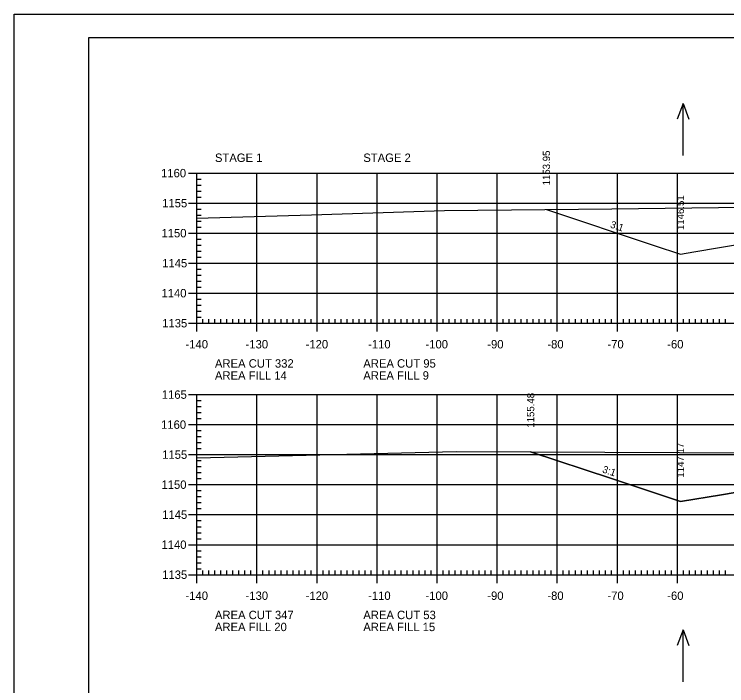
# Model space of a CAD drawing. Extents: x 1322838 to 1324533, y 339903 to 351025.
# Drawn here: x 1323533.3 to 1323651.9, y 342564.7 to 342676.5 of the extents above; entities that cross this region are included whole.
import ezdxf

# ---------------------------------------------------------------- set-up
doc = ezdxf.new("R2010")
doc.units = 0
for name, color, linetype in [('R_Axis', 7, 'Continuous'), ('R_Axis Annot', 7, 'Continuous'), ('R_Border', 7, 'Continuous'), ('R_Exist Surface', 7, 'Continuous'), ('R_Fin Surface', 7, 'Continuous'), ('R_Fin Surface Annot', 7, 'Continuous'), ('R_Grid', 7, 'Continuous'), ('R_No Plot', 7, 'Continuous'), ('R_Water Annot', 7, 'Continuous')]:
    doc.layers.add(name, color=color, linetype=linetype)

msp = doc.modelspace()

# ---------------------------------------------------------------- linework, layer by layer
at = {"layer": 'R_Axis'}
for p, q in [((1323562.32, 342650.05), (1323565.12, 342650.05)), ((1323563.72, 342625.05), (1323563.72, 342650.05)), ((1323563.72, 342649.05), (1323564.42, 342649.05)), ((1323563.72, 342648.05), (1323564.42, 342648.05)), ((1323563.72, 342647.05), (1323564.42, 342647.05)), ((1323563.72, 342646.05), (1323564.42, 342646.05)), ((1323562.32, 342645.05), (1323565.12, 342645.05)), ((1323563.72, 342644.05), (1323564.42, 342644.05)), ((1323563.72, 342643.05), (1323564.42, 342643.05)), ((1323563.72, 342642.05), (1323564.42, 342642.05)), ((1323563.72, 342641.05), (1323564.42, 342641.05)), ((1323562.32, 342640.05), (1323565.12, 342640.05)), ((1323563.72, 342639.05), (1323564.42, 342639.05)), ((1323563.72, 342638.05), (1323564.42, 342638.05)), ((1323563.72, 342637.05), (1323564.42, 342637.05)), ((1323562.32, 342635.05), (1323565.12, 342635.05)), ((1323563.72, 342636.05), (1323564.42, 342636.05)), ((1323563.72, 342634.05), (1323564.42, 342634.05)), ((1323563.72, 342633.05), (1323564.42, 342633.05)), ((1323563.72, 342632.05), (1323564.42, 342632.05)), ((1323563.72, 342631.05), (1323564.42, 342631.05)), ((1323562.32, 342630.05), (1323565.12, 342630.05)), ((1323563.72, 342629.05), (1323564.42, 342629.05)), ((1323563.72, 342628.05), (1323564.42, 342628.05)), ((1323563.72, 342627.05), (1323564.42, 342627.05)), ((1323563.72, 342623.65), (1323563.72, 342626.45)), ((1323563.72, 342626.05), (1323564.42, 342626.05)), ((1323564.72, 342625.05), (1323564.72, 342625.75)), ((1323565.72, 342625.05), (1323565.72, 342625.75)), ((1323566.72, 342625.05), (1323566.72, 342625.75)), ((1323567.72, 342625.05), (1323567.72, 342625.75)), ((1323568.72, 342625.05), (1323568.72, 342625.75)), ((1323569.72, 342625.05), (1323569.72, 342625.75)), ((1323570.72, 342625.05), (1323570.72, 342625.75)), ((1323571.72, 342625.05), (1323571.72, 342625.75)), ((1323572.72, 342625.05), (1323572.72, 342625.75)), ((1323573.72, 342623.65), (1323573.72, 342626.45)), ((1323574.72, 342625.05), (1323574.72, 342625.75)), ((1323575.72, 342625.05), (1323575.72, 342625.75)), ((1323576.72, 342625.05), (1323576.72, 342625.75)), ((1323577.72, 342625.05), (1323577.72, 342625.75)), ((1323578.72, 342625.05), (1323578.72, 342625.75)), ((1323579.72, 342625.05), (1323579.72, 342625.75)), ((1323580.72, 342625.05), (1323580.72, 342625.75)), ((1323581.72, 342625.05), (1323581.72, 342625.75)), ((1323582.72, 342625.05), (1323582.72, 342625.75)), ((1323583.72, 342623.65), (1323583.72, 342626.45)), ((1323584.72, 342625.05), (1323584.72, 342625.75)), ((1323585.72, 342625.05), (1323585.72, 342625.75)), ((1323586.72, 342625.05), (1323586.72, 342625.75)), ((1323587.72, 342625.05), (1323587.72, 342625.75)), ((1323588.72, 342625.05), (1323588.72, 342625.75)), ((1323589.72, 342625.05), (1323589.72, 342625.75)), ((1323590.72, 342625.05), (1323590.72, 342625.75)), ((1323591.72, 342625.05), (1323591.72, 342625.75)), ((1323592.72, 342625.05), (1323592.72, 342625.75)), ((1323593.72, 342623.65), (1323593.72, 342626.45)), ((1323594.72, 342625.05), (1323594.72, 342625.75)), ((1323595.72, 342625.05), (1323595.72, 342625.75)), ((1323596.72, 342625.05), (1323596.72, 342625.75)), ((1323597.72, 342625.05), (1323597.72, 342625.75)), ((1323598.72, 342625.05), (1323598.72, 342625.75)), ((1323599.72, 342625.05), (1323599.72, 342625.75)), ((1323600.72, 342625.05), (1323600.72, 342625.75)), ((1323601.72, 342625.05), (1323601.72, 342625.75)), ((1323602.72, 342625.05), (1323602.72, 342625.75)), ((1323603.72, 342623.65), (1323603.72, 342626.45)), ((1323604.72, 342625.05), (1323604.72, 342625.75)), ((1323605.72, 342625.05), (1323605.72, 342625.75)), ((1323606.72, 342625.05), (1323606.72, 342625.75)), ((1323607.72, 342625.05), (1323607.72, 342625.75)), ((1323608.72, 342625.05), (1323608.72, 342625.75)), ((1323609.72, 342625.05), (1323609.72, 342625.75)), ((1323610.72, 342625.05), (1323610.72, 342625.75)), ((1323611.72, 342625.05), (1323611.72, 342625.75)), ((1323612.72, 342625.05), (1323612.72, 342625.75)), ((1323613.72, 342623.65), (1323613.72, 342626.45)), ((1323614.72, 342625.05), (1323614.72, 342625.75)), ((1323615.72, 342625.05), (1323615.72, 342625.75)), ((1323616.72, 342625.05), (1323616.72, 342625.75)), ((1323617.72, 342625.05), (1323617.72, 342625.75)), ((1323618.72, 342625.05), (1323618.72, 342625.75)), ((1323619.72, 342625.05), (1323619.72, 342625.75)), ((1323620.72, 342625.05), (1323620.72, 342625.75)), ((1323621.72, 342625.05), (1323621.72, 342625.75)), ((1323622.72, 342625.05), (1323622.72, 342625.75)), ((1323623.72, 342623.65), (1323623.72, 342626.45)), ((1323624.72, 342625.05), (1323624.72, 342625.75)), ((1323625.72, 342625.05), (1323625.72, 342625.75)), ((1323626.72, 342625.05), (1323626.72, 342625.75)), ((1323627.72, 342625.05), (1323627.72, 342625.75)), ((1323628.72, 342625.05), (1323628.72, 342625.75)), ((1323629.72, 342625.05), (1323629.72, 342625.75)), ((1323630.72, 342625.05), (1323630.72, 342625.75)), ((1323631.72, 342625.05), (1323631.72, 342625.75)), ((1323632.72, 342625.05), (1323632.72, 342625.75)), ((1323633.72, 342623.65), (1323633.72, 342626.45)), ((1323634.72, 342625.05), (1323634.72, 342625.75)), ((1323635.72, 342625.05), (1323635.72, 342625.75)), ((1323636.72, 342625.05), (1323636.72, 342625.75)), ((1323637.72, 342625.05), (1323637.72, 342625.75)), ((1323638.72, 342625.05), (1323638.72, 342625.75)), ((1323639.72, 342625.05), (1323639.72, 342625.75)), ((1323640.72, 342625.05), (1323640.72, 342625.75)), ((1323641.72, 342625.05), (1323641.72, 342625.75)), ((1323642.72, 342625.05), (1323642.72, 342625.75)), ((1323643.72, 342623.65), (1323643.72, 342626.45)), ((1323644.72, 342625.05), (1323644.72, 342625.75)), ((1323645.72, 342625.05), (1323645.72, 342625.75)), ((1323646.72, 342625.05), (1323646.72, 342625.75)), ((1323647.72, 342625.05), (1323647.72, 342625.75)), ((1323648.72, 342625.05), (1323648.72, 342625.75)), ((1323649.72, 342625.05), (1323649.72, 342625.75)), ((1323650.72, 342625.05), (1323650.72, 342625.75)), ((1323651.72, 342625.05), (1323651.72, 342625.75)), ((1323562.32, 342625.05), (1323565.12, 342625.05)), ((1323563.72, 342625.05), (1323843.72, 342625.05)), ((1323562.32, 342613.16), (1323565.12, 342613.16)), ((1323563.72, 342583.16), (1323563.72, 342613.16)), ((1323563.72, 342612.16), (1323564.42, 342612.16)), ((1323563.72, 342611.16), (1323564.42, 342611.16)), ((1323563.72, 342610.16), (1323564.42, 342610.16)), ((1323563.72, 342609.16), (1323564.42, 342609.16)), ((1323562.32, 342608.16), (1323565.12, 342608.16)), ((1323563.72, 342607.16), (1323564.42, 342607.16)), ((1323563.72, 342606.16), (1323564.42, 342606.16)), ((1323563.72, 342605.16), (1323564.42, 342605.16)), ((1323563.72, 342604.16), (1323564.42, 342604.16)), ((1323562.32, 342603.16), (1323565.12, 342603.16)), ((1323563.72, 342602.16), (1323564.42, 342602.16)), ((1323563.72, 342601.16), (1323564.42, 342601.16)), ((1323563.72, 342600.16), (1323564.42, 342600.16)), ((1323563.72, 342599.16), (1323564.42, 342599.16)), ((1323562.32, 342598.16), (1323565.12, 342598.16)), ((1323563.72, 342597.16), (1323564.42, 342597.16)), ((1323563.72, 342596.16), (1323564.42, 342596.16)), ((1323563.72, 342595.16), (1323564.42, 342595.16)), ((1323563.72, 342594.16), (1323564.42, 342594.16)), ((1323562.32, 342593.16), (1323565.12, 342593.16)), ((1323563.72, 342592.16), (1323564.42, 342592.16)), ((1323563.72, 342591.16), (1323564.42, 342591.16)), ((1323563.72, 342590.16), (1323564.42, 342590.16)), ((1323563.72, 342589.16), (1323564.42, 342589.16)), ((1323562.32, 342588.16), (1323565.12, 342588.16)), ((1323563.72, 342587.16), (1323564.42, 342587.16)), ((1323563.72, 342586.16), (1323564.42, 342586.16)), ((1323563.72, 342585.16), (1323564.42, 342585.16)), ((1323563.72, 342581.76), (1323563.72, 342584.56)), ((1323563.72, 342584.16), (1323564.42, 342584.16)), ((1323573.72, 342581.76), (1323573.72, 342584.56)), ((1323583.72, 342581.76), (1323583.72, 342584.56)), ((1323593.72, 342581.76), (1323593.72, 342584.56)), ((1323603.72, 342581.76), (1323603.72, 342584.56)), ((1323613.72, 342581.76), (1323613.72, 342584.56)), ((1323623.72, 342581.76), (1323623.72, 342584.56)), ((1323633.72, 342581.76), (1323633.72, 342584.56)), ((1323643.72, 342581.76), (1323643.72, 342584.56)), ((1323562.32, 342583.16), (1323565.12, 342583.16)), ((1323563.72, 342583.16), (1323843.72, 342583.16)), ((1323564.72, 342583.16), (1323564.72, 342583.86)), ((1323565.72, 342583.16), (1323565.72, 342583.86)), ((1323566.72, 342583.16), (1323566.72, 342583.86)), ((1323567.72, 342583.16), (1323567.72, 342583.86)), ((1323568.72, 342583.16), (1323568.72, 342583.86)), ((1323569.72, 342583.16), (1323569.72, 342583.86)), ((1323570.72, 342583.16), (1323570.72, 342583.86)), ((1323571.72, 342583.16), (1323571.72, 342583.86)), ((1323572.72, 342583.16), (1323572.72, 342583.86)), ((1323574.72, 342583.16), (1323574.72, 342583.86)), ((1323575.72, 342583.16), (1323575.72, 342583.86)), ((1323576.72, 342583.16), (1323576.72, 342583.86)), ((1323577.72, 342583.16), (1323577.72, 342583.86)), ((1323578.72, 342583.16), (1323578.72, 342583.86)), ((1323579.72, 342583.16), (1323579.72, 342583.86)), ((1323580.72, 342583.16), (1323580.72, 342583.86)), ((1323581.72, 342583.16), (1323581.72, 342583.86)), ((1323582.72, 342583.16), (1323582.72, 342583.86)), ((1323584.72, 342583.16), (1323584.72, 342583.86)), ((1323585.72, 342583.16), (1323585.72, 342583.86)), ((1323586.72, 342583.16), (1323586.72, 342583.86)), ((1323587.72, 342583.16), (1323587.72, 342583.86)), ((1323588.72, 342583.16), (1323588.72, 342583.86)), ((1323589.72, 342583.16), (1323589.72, 342583.86)), ((1323590.72, 342583.16), (1323590.72, 342583.86)), ((1323591.72, 342583.16), (1323591.72, 342583.86)), ((1323592.72, 342583.16), (1323592.72, 342583.86)), ((1323594.72, 342583.16), (1323594.72, 342583.86)), ((1323595.72, 342583.16), (1323595.72, 342583.86)), ((1323596.72, 342583.16), (1323596.72, 342583.86)), ((1323597.72, 342583.16), (1323597.72, 342583.86)), ((1323598.72, 342583.16), (1323598.72, 342583.86)), ((1323599.72, 342583.16), (1323599.72, 342583.86)), ((1323600.72, 342583.16), (1323600.72, 342583.86)), ((1323601.72, 342583.16), (1323601.72, 342583.86)), ((1323602.72, 342583.16), (1323602.72, 342583.86)), ((1323604.72, 342583.16), (1323604.72, 342583.86)), ((1323605.72, 342583.16), (1323605.72, 342583.86)), ((1323606.72, 342583.16), (1323606.72, 342583.86)), ((1323607.72, 342583.16), (1323607.72, 342583.86)), ((1323608.72, 342583.16), (1323608.72, 342583.86)), ((1323609.72, 342583.16), (1323609.72, 342583.86)), ((1323610.72, 342583.16), (1323610.72, 342583.86)), ((1323611.72, 342583.16), (1323611.72, 342583.86)), ((1323612.72, 342583.16), (1323612.72, 342583.86)), ((1323614.72, 342583.16), (1323614.72, 342583.86)), ((1323615.72, 342583.16), (1323615.72, 342583.86)), ((1323616.72, 342583.16), (1323616.72, 342583.86)), ((1323617.72, 342583.16), (1323617.72, 342583.86)), ((1323618.72, 342583.16), (1323618.72, 342583.86)), ((1323619.72, 342583.16), (1323619.72, 342583.86)), ((1323620.72, 342583.16), (1323620.72, 342583.86)), ((1323621.72, 342583.16), (1323621.72, 342583.86)), ((1323622.72, 342583.16), (1323622.72, 342583.86)), ((1323624.72, 342583.16), (1323624.72, 342583.86)), ((1323625.72, 342583.16), (1323625.72, 342583.86)), ((1323626.72, 342583.16), (1323626.72, 342583.86)), ((1323627.72, 342583.16), (1323627.72, 342583.86)), ((1323628.72, 342583.16), (1323628.72, 342583.86)), ((1323629.72, 342583.16), (1323629.72, 342583.86)), ((1323630.72, 342583.16), (1323630.72, 342583.86)), ((1323631.72, 342583.16), (1323631.72, 342583.86)), ((1323632.72, 342583.16), (1323632.72, 342583.86)), ((1323634.72, 342583.16), (1323634.72, 342583.86)), ((1323635.72, 342583.16), (1323635.72, 342583.86)), ((1323636.72, 342583.16), (1323636.72, 342583.86)), ((1323637.72, 342583.16), (1323637.72, 342583.86)), ((1323638.72, 342583.16), (1323638.72, 342583.86)), ((1323639.72, 342583.16), (1323639.72, 342583.86)), ((1323640.72, 342583.16), (1323640.72, 342583.86)), ((1323641.72, 342583.16), (1323641.72, 342583.86)), ((1323642.72, 342583.16), (1323642.72, 342583.86)), ((1323644.72, 342583.16), (1323644.72, 342583.86)), ((1323645.72, 342583.16), (1323645.72, 342583.86)), ((1323646.72, 342583.16), (1323646.72, 342583.86)), ((1323647.72, 342583.16), (1323647.72, 342583.86)), ((1323648.72, 342583.16), (1323648.72, 342583.86)), ((1323649.72, 342583.16), (1323649.72, 342583.86)), ((1323650.72, 342583.16), (1323650.72, 342583.86)), ((1323651.72, 342583.16), (1323651.72, 342583.86))]:
    msp.add_line(p, q, dxfattribs=at)
at = {"layer": 'R_Border'}
for p, q in [((1323545.72, 342672.62), (1323861.9, 342672.62)), ((1323545.72, 342467.16), (1323545.72, 342672.62))]:
    msp.add_line(p, q, dxfattribs=at)
at = {"layer": 'R_Exist Surface'}
for points in [[(1323563.72, 342642.52), (1323582.81, 342643.09), (1323604.94, 342643.8), (1323632.78, 342644.12), (1323668.3, 342644.56)], [(1323563.72, 342602.65), (1323606.9, 342603.7), (1323656.43, 342603.46)]]:
    msp.add_lwpolyline(points, dxfattribs=at)
at = {"layer": 'R_Fin Surface'}
for points in [[(1323621.9, 342644), (1323639.85, 342638.01), (1323644.22, 342636.56), (1323646.43, 342636.93), (1323655.31, 342638.41)], [(1323619.28, 342603.64), (1323619.28, 342603.64), (1323632.73, 342599.16), (1323644.21, 342595.33), (1323644.22, 342595.33), (1323651.03, 342596.46), (1323655.61, 342597.23)]]:
    msp.add_lwpolyline(points, dxfattribs=at)
at = {"layer": 'R_Grid'}
for p, q in [((1323563.72, 342650.05), (1323843.72, 342650.05)), ((1323563.72, 342625.05), (1323563.72, 342650.05)), ((1323573.72, 342625.05), (1323573.72, 342650.05)), ((1323583.72, 342625.05), (1323583.72, 342650.05)), ((1323593.72, 342625.05), (1323593.72, 342650.05)), ((1323603.72, 342625.05), (1323603.72, 342650.05)), ((1323613.72, 342625.05), (1323613.72, 342650.05)), ((1323623.72, 342625.05), (1323623.72, 342650.05)), ((1323633.72, 342625.05), (1323633.72, 342650.05)), ((1323643.72, 342625.05), (1323643.72, 342650.05)), ((1323563.72, 342645.05), (1323843.72, 342645.05)), ((1323563.72, 342640.05), (1323843.72, 342640.05)), ((1323563.72, 342635.05), (1323843.72, 342635.05)), ((1323563.72, 342630.05), (1323843.72, 342630.05)), ((1323563.72, 342625.05), (1323843.72, 342625.05)), ((1323563.72, 342613.16), (1323843.72, 342613.16)), ((1323563.72, 342583.16), (1323563.72, 342613.16)), ((1323573.72, 342583.16), (1323573.72, 342613.16)), ((1323583.72, 342583.16), (1323583.72, 342613.16)), ((1323593.72, 342583.16), (1323593.72, 342613.16)), ((1323603.72, 342583.16), (1323603.72, 342613.16)), ((1323613.72, 342583.16), (1323613.72, 342613.16)), ((1323623.72, 342583.16), (1323623.72, 342613.16)), ((1323633.72, 342583.16), (1323633.72, 342613.16)), ((1323643.72, 342583.16), (1323643.72, 342613.16)), ((1323563.72, 342608.16), (1323843.72, 342608.16)), ((1323563.72, 342603.16), (1323843.72, 342603.16)), ((1323563.72, 342598.16), (1323843.72, 342598.16)), ((1323563.72, 342593.16), (1323843.72, 342593.16)), ((1323563.72, 342588.16), (1323843.72, 342588.16)), ((1323563.72, 342583.16), (1323843.72, 342583.16))]:
    msp.add_line(p, q, dxfattribs=at)
at = {"layer": 'R_No Plot'}
msp.add_line((1323533.31, 342676.51), (1323866.65, 342676.51), dxfattribs=at)
for points in [[(1323533.31, 342676.51), (1323866.65, 342676.51), (1323866.65, 342463.18), (1323533.31, 342463.18)], [(1323779.64, 342672.62), (1323799.26, 342672.62), (1323799.26, 342662.74), (1323815.37, 342662.74), (1323838.57, 342662.74), (1323838.57, 342630.07), (1323861.77, 342630.07), (1323861.9, 342467.16), (1323545.72, 342467.16), (1323545.72, 342672.62)], [(1323619.28, 342603.64), (1323656.43, 342603.46), (1323667.55, 342603.42), (1323668.11, 342603.4), (1323678.47, 342603.07), (1323681.15, 342601.54), (1323686.56, 342598.47), (1323689.24, 342597.15), (1323672.21, 342597.56), (1323655.61, 342597.23), (1323655.61, 342597.23), (1323651.03, 342596.46), (1323644.22, 342595.33), (1323644.21, 342595.33), (1323632.73, 342599.16), (1323619.28, 342603.64), (1323619.28, 342603.64)]]:
    msp.add_lwpolyline(points, close=True, dxfattribs=at)
at = {"layer": 'R_Water Annot'}
for p, q in [((1323644.66, 342661.67), (1323643.69, 342659.01)), ((1323644.66, 342652.98), (1323644.66, 342661.67)), ((1323644.66, 342661.67), (1323645.63, 342659.01)), ((1323644.66, 342574), (1323643.69, 342571.34)), ((1323644.66, 342565.31), (1323644.66, 342574)), ((1323644.66, 342574), (1323645.63, 342571.34))]:
    msp.add_line(p, q, dxfattribs=at)

# ---------------------------------------------------------------- texts
at = {"layer": 'R_Axis Annot'}
for s, p in [('STAGE 1', (1323566.72, 342651.91)), ('STAGE 2', (1323591.42, 342651.91)), ('1160', (1323557.75, 342649.35)), ('1155', (1323557.94, 342644.35)), ('1150', (1323557.82, 342639.35)), ('1145', (1323557.94, 342634.35)), ('1140', (1323557.82, 342629.35)), ('1135', (1323557.94, 342624.35)), ('-140', (1323561.82, 342620.85)), ('-130', (1323571.82, 342620.85)), ('-120', (1323581.82, 342620.85)), ('-110', (1323592.22, 342620.85)), ('-100', (1323601.77, 342620.85)), ('-90', (1323612.06, 342620.85)), ('-80', (1323622.06, 342620.85)), ('-70', (1323632.06, 342620.85)), ('-60', (1323642.02, 342620.85)), ('AREA CUT 332', (1323566.72, 342617.65)), ('AREA CUT 95', (1323591.42, 342617.65)), ('AREA FILL 14', (1323566.72, 342615.65)), ('AREA FILL 9', (1323591.42, 342615.65)), ('1165', (1323557.87, 342612.46)), ('1160', (1323557.75, 342607.46)), ('1155', (1323557.94, 342602.46)), ('1150', (1323557.82, 342597.46)), ('1145', (1323557.94, 342592.46)), ('1140', (1323557.82, 342587.46)), ('1135', (1323557.94, 342582.46)), ('-140', (1323561.82, 342578.96)), ('-130', (1323571.82, 342578.96)), ('-120', (1323581.82, 342578.96)), ('-110', (1323592.22, 342578.96)), ('-100', (1323601.77, 342578.96)), ('-90', (1323612.06, 342578.96)), ('-80', (1323622.06, 342578.96)), ('-70', (1323632.06, 342578.96)), ('-60', (1323642.02, 342578.96)), ('AREA CUT 347', (1323566.72, 342575.76)), ('AREA CUT 53', (1323591.42, 342575.76)), ('AREA FILL 20', (1323566.72, 342573.76)), ('AREA FILL 15', (1323591.42, 342573.76))]:
    msp.add_text(s, height=1.4, dxfattribs=at).set_placement(p)
at = {"layer": 'R_Fin Surface Annot'}
for s, rotation, p in [('1153.95', 90, (1323622.5, 342648)), ('1146.51', 90, (1323644.82, 342640.56)), ('3:1', 341.5662, (1323632.43, 342641.01)), ('1155.48', 90, (1323619.88, 342607.64)), ('1147.17', 90, (1323644.82, 342599.33)), ('3:1', 341.5658, (1323631.12, 342600.22))]:
    msp.add_text(s, height=1.2, rotation=rotation, dxfattribs=at).set_placement(p)

doc.saveas('drawing.dxf')
